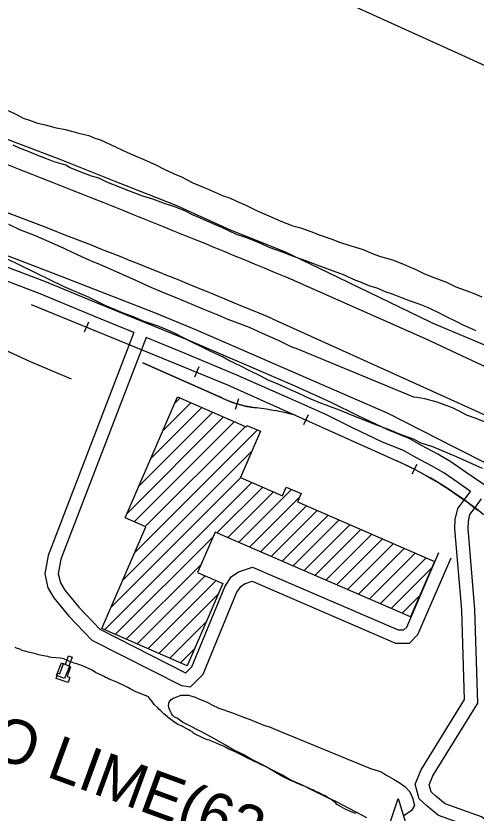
# Model space of a CAD drawing. Extents: x 3297716 to 3335574, y 688621 to 713991.
# Drawn here: x 3314130 to 3315173, y 705705 to 707510 of the extents above; entities that cross this region are included whole.
import ezdxf

# ---------------------------------------------------------------- set-up
doc = ezdxf.new("R2010")
doc.units = 0
for name, color, linetype in [('V-BLDG-OTLN', 7, 'Continuous'), ('V-CHAN-DOCK', 7, 'Continuous'), ('V-CHAN-NAID', 7, 'Continuous'), ('V-RAIL-TRAK', 7, 'Continuous'), ('V-ROAD-CNTR', 7, 'Continuous'), ('V-SITE-VEGE', 7, 'Continuous'), ('V-TOPO-SHOR', 7, 'Continuous')]:
    doc.layers.add(name, color=color, linetype=linetype)

msp = doc.modelspace()

# ---------------------------------------------------------------- linework, layer by layer
at = {"layer": 'V-BLDG-OTLN'}
for p, q in [((3314490.4, 706633.1), (3314502.2, 706644.9)), ((3314436.4, 706508.3), (3314551.5, 706623.5)), ((3314463.4, 706570.7), (3314526.9, 706634.2)), ((3314409.3, 706446), (3314576.2, 706612.8)), ((3314382.3, 706383.6), (3314600.9, 706602.1)), ((3314398.5, 706364.4), (3314625.5, 706591.4)), ((3314399, 706294.1), (3314677.4, 706572.6)), ((3314423.1, 706353.7), (3314650.2, 706580.7)), ((3314371.9, 706231.8), (3314664.4, 706524.2)), ((3314344.9, 706169.4), (3314640.1, 706464.6)), ((3314330.8, 706119.9), (3314664.8, 706453.9)), ((3314585.6, 706339.4), (3314689.4, 706443.2)), ((3314610.3, 706328.7), (3314714.1, 706432.5)), ((3314634.9, 706318), (3314754.8, 706437.9)), ((3314659.6, 706307.3), (3314772.8, 706420.5)), ((3314684.3, 706296.6), (3314788.4, 706400.7)), ((3314708.9, 706285.9), (3314813.1, 706390)), ((3314733.6, 706275.2), (3314837.7, 706379.4)), ((3314758.3, 706264.5), (3314862.4, 706368.7)), ((3314782.9, 706253.9), (3314887.1, 706358)), ((3314807.6, 706243.2), (3314911.7, 706347.3)), ((3314832.3, 706232.5), (3314936.4, 706336.6)), ((3314355.5, 706109.3), (3314576.8, 706330.5)), ((3314856.9, 706221.8), (3314961.1, 706325.9)), ((3314881.6, 706211.1), (3314985.7, 706315.2)), ((3314906.3, 706200.4), (3315010.4, 706304.5)), ((3314930.9, 706189.7), (3315035.1, 706293.9)), ((3314955.6, 706179), (3315059.7, 706283.2)), ((3314380.2, 706098.6), (3314549.8, 706268.2)), ((3314980.3, 706168.4), (3315072.2, 706260.3)), ((3314404.8, 706087.9), (3314558.9, 706242)), ((3314429.5, 706077.2), (3314583.6, 706231.3)), ((3314454.2, 706066.5), (3314588.2, 706200.6)), ((3315005, 706157.7), (3315045.2, 706197.9)), ((3314478.8, 706055.8), (3314561.2, 706138.2)), ((3314503.5, 706045.1), (3314534.1, 706075.8))]:
    msp.add_line(p, q, dxfattribs=at)
for points in [[(3314518.1, 706038.8), (3314324.6, 706122.6), (3314424.5, 706353.1), (3314377.9, 706373.3), (3314496.6, 706647.3), (3314652.1, 706579.9), (3314653.4, 706582.9), (3314684.1, 706569.7), (3314638.8, 706465.1), (3314734.5, 706423.7), (3314742.9, 706443.1), (3314776.3, 706428.6), (3314768.1, 706409.6), (3315078.6, 706275), (3315024.2, 706149.3), (3314581.4, 706341.2), (3314541.6, 706249.4), (3314598.7, 706224.7)], [(3314251.7, 706037.8), (3314240.7, 706009.6), (3314222.5, 706016.7), (3314233.5, 706044.9)]]:
    msp.add_lwpolyline(points, close=True, dxfattribs=at)
at = {"layer": 'V-CHAN-DOCK'}
for p, q in [((3314242.7, 706041.8), (3314249.5, 706061.1)), ((3314249.5, 706061.1), (3314257.6, 706058.3)), ((3314257.6, 706058.3), (3314250.3, 706037.4)), ((3314229.8, 706020.2), (3314237.9, 706043.5)), ((3314237.9, 706043.5), (3314242.7, 706041.8)), ((3314253.6, 706036.3), (3314246.1, 706014.6)), ((3314250.3, 706037.4), (3314253.6, 706036.3)), ((3314221.2, 706010), (3314225.3, 706021.7)), ((3314248.4, 706000.5), (3314221.2, 706010)), ((3314225.3, 706021.7), (3314229.8, 706020.2)), ((3314246.1, 706014.6), (3314252.5, 706012.4)), ((3314252.5, 706012.4), (3314248.4, 706000.5))]:
    msp.add_line(p, q, dxfattribs=at)
at = {"layer": 'V-CHAN-NAID'}
msp.add_lwpolyline([(3314984.5, 705674.2), (3314975, 705674.3), (3314996.1, 705737.7), (3315016.3, 705674), (3315006.7, 705674), (3315005.1, 705674.6), (3315003.1, 705675.2), (3315001, 705675.7), (3314999, 705676), (3314997.8, 705676.1), (3314996.3, 705676.2), (3314994.6, 705676.2), (3314993.2, 705676.1), (3314991.3, 705675.9), (3314989.9, 705675.7), (3314988.1, 705675.3), (3314986.6, 705674.9), (3314985.6, 705674.6)], close=True, dxfattribs=at)
at = {"layer": 'V-RAIL-TRAK'}
for points in [[(3314164.6, 706856.2), (3314609.8, 706675), (3314993, 706502.8)], [(3314164.6, 706856.2), (3314609.8, 706675), (3314993, 706502.8), (3315007, 706496.3), (3315020.8, 706489.6), (3315034.6, 706482.6), (3315048.3, 706475.4), (3315061.8, 706468), (3315075.1, 706460.3), (3315088.4, 706452.4), (3315101.5, 706444.2), (3315114.4, 706435.9), (3315127.3, 706427.2), (3315139.9, 706418.4), (3315152.5, 706409.5), (3315164.9, 706400.2), (3315177, 706390.7)], [(3314294.4, 706816.9), (3314285, 706793.7)], [(3314417.7, 706724.2), (3314589.9, 706648.5)], [(3314763.9, 706605.8), (3314753.7, 706608.4), (3314742.6, 706610.9), (3314731.6, 706613.3), (3314720.4, 706615.5), (3314709.2, 706617.5), (3314697.9, 706619.3), (3314686.7, 706620.9), (3314675.4, 706622.3), (3314672.3, 706622.7), (3314668, 706623.3), (3314663.7, 706623.9), (3314659.5, 706624.7), (3314655.2, 706625.5), (3314651, 706626.4), (3314646.7, 706627.4), (3314642.5, 706628.4), (3314638.3, 706629.5), (3314634.2, 706630.7), (3314630, 706632), (3314625.9, 706633.3), (3314621.8, 706634.7), (3314617.7, 706636.2), (3314613.6, 706637.7), (3314609.6, 706639.4), (3314605.6, 706641), (3314601.6, 706642.8), (3314597.7, 706644.6), (3314593.8, 706646.5), (3314589.9, 706648.5), (3314417.7, 706724.2)], [(3314544.5, 706715.1), (3314535.1, 706692)], [(3314627.9, 706619.6), (3314635.1, 706643.5)], [(3314792.2, 706606.7), (3314782, 706583.9)], [(3315038.5, 706494.6), (3315027.1, 706472.4)]]:
    msp.add_lwpolyline(points, dxfattribs=at)
for centre, radius, start, end in [((3314704.3, 706869.2), 248.6, 242.6085, 263.3236), ((3314600.3, 705975.1), 651.5, 75.4582, 83.378), ((3314628.5, 705697.3), 884.1, 50.6173, 65.6541)]:
    msp.add_arc(centre, radius, start, end, dxfattribs=at)
at = {"layer": 'V-ROAD-CNTR'}
for points in [[(3315511.2, 707251.2), (3315140.3, 707421), (3314659.9, 707639.1), (3314185.5, 707852.1), (3313849.5, 708010.8), (3313573.2, 708135.4)], [(3314397.8, 706793.2), (3314306.5, 706830.5), (3314185, 706881), (3314053.8, 706930.6), (3313932.3, 706973.2), (3313807.2, 707018), (3313632.4, 707074), (3313464.7, 707129.5), (3313384.7, 707154.5), (3313290.2, 707183.8), (3313233.1, 707197.6), (3313188.3, 707209.3), (3313158.2, 707215.8), (3313126.9, 707224.3), (3313097.2, 707231.6), (3313062.5, 707237.1), (3313021.5, 707243), (3312956.9, 707256.5), (3312910.8, 707264.8), (3312876.7, 707272.3), (3312844.9, 707279.7), (3312809.5, 707290.1), (3312439.8, 707385.5)], [(3315249.1, 706408.8), (3315148.2, 706477.9), (3315115.7, 706500.6), (3315086.2, 706517.5), (3315049.1, 706537.2), (3315021.4, 706552.8), (3314973.1, 706572.4), (3314906, 706604.5), (3314844.8, 706635), (3314763, 706671.3), (3314642.4, 706723.8), (3314525.6, 706773.3), (3314317.9, 706858.3), (3314196.1, 706908.8), (3314064, 706958.8)], [(3316488, 706140.1), (3315980.5, 706362.4), (3315505.2, 706569.6), (3315058.1, 706779.1), (3314761.8, 706910.5)], [(3314711.6, 706823.9), (3315289.5, 706562.8), (3315847, 706315.5), (3316059.2, 706216.1)], [(3314397.8, 706793.2), (3314203, 706288), (3314195.5, 706246.4), (3314202.8, 706215.2), (3314216.2, 706192.5), (3314250.2, 706151.2), (3314302.3, 706096.8), (3314505.4, 705993.9), (3314526.1, 705990.8), (3314554.3, 706019.3), (3314630, 706203.4), (3314639.7, 706218.3), (3314648.3, 706224.3), (3314665.3, 706230), (3314990.1, 706089.9), (3315022, 706090), (3315040.9, 706109.2), (3315116, 706282.8)], [(3314425.6, 706781.8), (3314232, 706279.9), (3314226.1, 706247.1), (3314231, 706226.5), (3314240.9, 706209.7), (3314272.6, 706171.2), (3314320.4, 706121.2), (3314514.6, 706022.8), (3314515.5, 706022.7), (3314528.8, 706036.2), (3314603.3, 706217.4), (3314617.7, 706239.6), (3314634.7, 706251.4), (3314666.6, 706262.1), (3314996.3, 706119.9), (3315009.4, 706119.9), (3315015.6, 706126.3), (3315088.4, 706294.7)], [(3315160.4, 706433.3), (3315131.2, 706453.3), (3315099.7, 706475.2), (3315071.7, 706491.2), (3315034.7, 706510.9), (3315008.4, 706525.7), (3314960.9, 706544.9), (3314892.8, 706577.6), (3314832.1, 706607.8), (3314751, 706643.8), (3314630.5, 706696.2), (3314514, 706745.6), (3314425.6, 706781.8)], [(3315310.2, 705561.2), (3315170.6, 705670), (3315087.5, 705699.6), (3315061.7, 705720.6), (3315044.2, 705737.2), (3315034.8, 705770.6), (3315048.4, 705803), (3315146.8, 705962.1), (3315140.3, 706164.3), (3315124.5, 706348.7), (3315125.4, 706369.6), (3315131.1, 706394.5), (3315147.6, 706415.9), (3315160.4, 706433.3)], [(3315328.7, 705584.9), (3315185.2, 705696.7), (3315102.4, 705726.1), (3315081.6, 705743.1), (3315070.8, 705753.3), (3315066.5, 705768.7), (3315075.1, 705789.3), (3315177.1, 705954.1), (3315170.3, 706166), (3315154.6, 706349.3), (3315155.3, 706365.5), (3315158.9, 706381.4), (3315171.6, 706397.9), (3315185.2, 706416.3)]]:
    msp.add_lwpolyline(points, dxfattribs=at)
for centre, radius, start, end in [((3302490.6, 677408.6), 31952.2, 67.41526, 68.83128), ((3307839, 690514.6), 17698.1, 67.14979, 69.56559)]:
    msp.add_arc(centre, radius, start, end, dxfattribs=at)
at = {"layer": 'V-SITE-VEGE'}
for points in [[(3314112.6, 707295.7), (3314133.2, 707285.8), (3314146.6, 707278.8), (3314161, 707273.9), (3314179.5, 707267.1), (3314196.9, 707263.2), (3314221.6, 707256.5), (3314239, 707253.7), (3314259.5, 707247.9), (3314274.9, 707244), (3314295.4, 707239.2), (3314308.8, 707233.3), (3314322.1, 707229.4), (3314357.2, 707212.5), (3314382.9, 707200.7), (3314400.4, 707192.8), (3314418.9, 707185.9), (3314448.8, 707172), (3314466.3, 707163.1), (3314488.9, 707152.2), (3314505.4, 707145.3), (3314531.1, 707132.4), (3314547.6, 707125.5), (3314572.3, 707114.7), (3314579.5, 707111.7), (3314600.1, 707102.8), (3314614.5, 707097.9), (3314635.1, 707088), (3314649.5, 707082.1), (3314675.2, 707069.2), (3314715.3, 707052.4), (3314730.8, 707045.5), (3314757.5, 707034.7), (3314772.9, 707030.8), (3314800.7, 707021), (3314817.1, 707014.1), (3314845.9, 707004.4), (3314863.4, 706997.5), (3314884.9, 706990.6), (3314916.8, 706980.9), (3314937.4, 706972), (3314955.9, 706965.2), (3314983.6, 706957.4), (3315008.3, 706947.6), (3315021.6, 706941.6), (3315035, 706936.7), (3315054.6, 706926.8), (3315071, 706919.9), (3315106, 706907.1), (3315126.6, 706896.2), (3315154.3, 706886.4), (3315169.8, 706880.5), (3315186.2, 706873.6)], [(3315173.1, 706796.8), (3315165.9, 706799.7), (3315143.3, 706809.6), (3315130.9, 706816.6), (3315103.1, 706830.4), (3315085.6, 706839.4), (3315060.9, 706850.2), (3315046.5, 706856.2), (3315021.8, 706865), (3315006.4, 706870.9), (3314983.7, 706879.7), (3314969.4, 706884.6), (3314948.8, 706893.5), (3314932.3, 706898.4), (3314909.7, 706908.2), (3314900.5, 706911.2), (3314872.7, 706924), (3314813.1, 706945.6), (3314787.3, 706955.4), (3314753.4, 706967.2), (3314733.9, 706975), (3314704.1, 706985.8), (3314685.5, 706994.7), (3314653.7, 707007.5), (3314630, 707015.4), (3314597.1, 707031.2), (3314577.5, 707039.1), (3314548.7, 707051.9), (3314530.2, 707059.8), (3314512.7, 707068.8), (3314488, 707078.6), (3314470.6, 707083.4), (3314440.7, 707095.3), (3314418.1, 707102.1), (3314384.2, 707114.8), (3314363.6, 707122.7), (3314335.9, 707133.5), (3314318.4, 707142.4), (3314301.9, 707147.3), (3314276.2, 707157.1), (3314251.5, 707167), (3314243.3, 707172), (3314216.6, 707179.7), (3314202.2, 707185.6), (3314176.5, 707195.5), (3314160, 707202.4), (3314138.4, 707210.2), (3314124, 707217.2)], [(3314113.5, 707038.1), (3314138.2, 707026.2), (3314174.2, 707012.5), (3314237, 706984.8), (3314260.6, 706973.9), (3314296.7, 706957.1), (3314321.4, 706947.3), (3314357.4, 706931.5), (3314381.1, 706920.6), (3314406.8, 706909.7), (3314430.5, 706897.8), (3314466.5, 706883), (3314491.2, 706873.2), (3314529.2, 706857.4), (3314553.9, 706846.6), (3314587.9, 706832.8), (3314608.4, 706823.9), (3314658.8, 706805.2), (3314686.6, 706792.4), (3314702, 706785.5), (3314724.7, 706775.6), (3314747.3, 706764.7), (3314756.6, 706759.7), (3314764.8, 706757.8), (3315031.3, 706647.4)], [(3315187.1, 706485.2), (3315128.4, 706511.9), (3315094.5, 706525.7), (3315074.9, 706534.6), (3315048.2, 706542.4), (3315030.7, 706551.3), (3315001.9, 706562.1), (3314978.2, 706572), (3314942.2, 706585.7), (3314920.7, 706593.6), (3314888.8, 706606.4), (3314869.2, 706615.3), (3314839.4, 706626.1), (3314818.9, 706633.9), (3314797.2, 706642.8), (3314769.5, 706655.6), (3314752, 706663.6), (3314724.2, 706676.4), (3314703.6, 706684.3), (3314685, 706694.2), (3314657.2, 706708.1), (3314639.7, 706717), (3314612.9, 706729.9), (3314598.5, 706737.9), (3314570.7, 706750.7), (3314551.1, 706760.7), (3314530.5, 706770.6), (3314488.3, 706792.4), (3314467.7, 706801.3), (3314450.2, 706808.2), (3314418.4, 706818.9), (3314396.8, 706828.8), (3314372.1, 706837.6), (3314330.9, 706855.4), (3314295.9, 706872.2), (3314239.3, 706896.9), (3314140.5, 706944.5), (3314106.5, 706961.3)], [(3315031.3, 706647.4), (3315039.4, 706646.5), (3315055.8, 706643.7), (3315083.6, 706635.9), (3315097.9, 706631), (3315118.5, 706623.2), (3315130.9, 706617.2), (3315152.5, 706606.3), (3315172, 706599.5), (3315196.7, 706589.6), (3315211.1, 706581.7), (3315225.6, 706571.7), (3315247.2, 706561.8), (3315263.7, 706554.9), (3315284.3, 706542.9), (3315299.8, 706535)], [(3314925.2, 705694.1), (3314901.5, 705707), (3314855.2, 705730.9), (3314833.6, 705740.8), (3314801.6, 705756.6), (3314781, 705767.6), (3314750.1, 705781.4), (3314732.6, 705791.3), (3314706.9, 705804.2), (3314689.3, 705814.2), (3314661.5, 705828.1), (3314645, 705838), (3314620.3, 705849.9), (3314604.8, 705858.9), (3314580.1, 705872.8), (3314549.2, 705889.7), (3314518.2, 705905.6), (3314507.9, 705910.6), (3314495.5, 705919.6), (3314489.4, 705922.5), (3314485.2, 705926.6), (3314483.1, 705930.6), (3314478.9, 705937.7), (3314477.8, 705941.8), (3314475.7, 705948.9), (3314477.6, 705956.1), (3314481.6, 705961.3), (3314486.7, 705965.4), (3314496.8, 705968.7), (3314503.9, 705971.8), (3314521.3, 705972.1), (3314536.7, 705967.2), (3314546, 705963.3), (3314563.5, 705956.4), (3314573.8, 705950.4), (3314590.3, 705942.5), (3314621.1, 705931.7), (3314639.6, 705924.8), (3314661.2, 705917), (3314690, 705905.2), (3314706.4, 705899.3), (3314716.7, 705895.4), (3314933.8, 705805.7), (3314951.2, 705800.8), (3314959.4, 705797.9), (3314968.7, 705791.9), (3314987.3, 705780.9), (3314998.6, 705774), (3315011.1, 705764.9), (3315022.5, 705752.9), (3315028.8, 705739.7), (3315033.2, 705722.4), (3315026.2, 705711), (3315009, 705698.5)]]:
    msp.add_lwpolyline(points, dxfattribs=at)
at = {"layer": 'V-TOPO-SHOR'}
msp.add_line((3315069.4, 706816.9), (3314838.8, 706928.4), dxfattribs=at)
for points in [[(3314838.8, 706928.4), (3314739.8, 706975.5), (3314616.2, 707024.8), (3314493.1, 707080.4), (3314358.9, 707133.7), (3314234.1, 707183), (3314121, 707226.1), (3314018.7, 707268.2), (3313968, 707286.1), (3313865, 707321.5)], [(3313944.1, 707030.9), (3314234, 706920.1), (3314446.1, 706837.7), (3314536.8, 706799.9), (3314972.8, 706610.2), (3315123.7, 706533.6), (3315278, 706455.9), (3315321.6, 706434.6), (3315338.1, 706433.5), (3315361.7, 706426.4), (3315385.3, 706417), (3315418.3, 706401.6), (3315437.1, 706392.2), (3315454.8, 706381.6), (3315465.4, 706374.5), (3315471.3, 706372.2), (3315474.8, 706372.2)], [(3314256.2, 706687.7), (3314163.7, 706726.6), (3314076, 706766.7), (3314024.4, 706792.5), (3313983.7, 706814.3), (3313920, 706854.4), (3313873.6, 706881), (3313772.5, 706944.4), (3313704.3, 706980.7), (3313673.5, 706994.1), (3313658.5, 706998), (3313642.8, 707001.5)], [(3315069.4, 706816.9), (3315196.9, 706762.8), (3315306.3, 706714.4), (3315447.3, 706661.7), (3315467.5, 706658.2), (3315486.3, 706655.1)], [(3314568.5, 705869.9), (3314564, 705871.2), (3314558.1, 705873.5), (3314553.9, 705875.5), (3314550.8, 705876.8), (3314547.7, 705878.5), (3314542.2, 705880.8), (3314537.6, 705882.8), (3314533.5, 705885.5), (3314528.6, 705889.6), (3314525.1, 705891.6), (3314522.3, 705893.3), (3314518.9, 705894.9), (3314514.3, 705897.6), (3314509.1, 705900.3), (3314504.3, 705902.6), (3314500.8, 705903.9), (3314497.3, 705905.6), (3314491.8, 705909), (3314488.3, 705911.3), (3314484.8, 705914), (3314480.3, 705917.4), (3314477.1, 705919.8), (3314474.7, 705922.1), (3314468.8, 705926.9), (3314466.3, 705928.9), (3314462.1, 705933), (3314457.6, 705937), (3314454.8, 705939.8), (3314451.6, 705943.5), (3314443.3, 705951.2), (3314439.1, 705957.5), (3314431.7, 705966.4), (3314430.3, 705967.9), (3314406.8, 705977.8), (3314401.8, 705979.6), (3314398.7, 705980.9), (3314391.8, 705984.9), (3314389, 705986.6), (3314385.2, 705988.6), (3314381, 705990.6), (3314377.5, 705992.6), (3314374.7, 705994), (3314372, 705995.3), (3314366.8, 705997.6), (3314363.6, 705999), (3314360.2, 706001), (3314355, 706003), (3314351.5, 706004.6), (3314347.3, 706006.3), (3314341.8, 706008.6), (3314338, 706010.3), (3314333.5, 706012.3), (3314330.3, 706014.3), (3314327.2, 706016), (3314310.9, 706023.3), (3314302.8, 706028.3), (3314279.7, 706039), (3314274.5, 706040.7), (3314268.3, 706042.6), (3314262, 706044.6), (3314258.6, 706045.9), (3314255.4, 706046.9), (3314239.1, 706054.2), (3314230.3, 706056.1), (3314210.9, 706057.6), (3314206.7, 706058.2), (3314202.9, 706059.2), (3314197.4, 706060.1), (3314193.6, 706061.1), (3314185.3, 706062.7), (3314181.8, 706063.7), (3314178, 706064.7), (3314165.6, 706067.6), (3314158, 706069.5), (3314154.2, 706070.9), (3314150, 706071.8), (3314144.8, 706073.5), (3314139.3, 706075.8), (3314135.8, 706077.1), (3314131.7, 706078.8), (3314128.5, 706080.1)], [(3314901.4, 705703.8), (3314896.2, 705705.8), (3314877.8, 705713.4), (3314861.8, 705722.1), (3314857.6, 705724.8), (3314854.8, 705727.2), (3314847.2, 705733.2), (3314843, 705736.3), (3314838.8, 705738.6), (3314832.9, 705742.3), (3314829.1, 705744.7), (3314825.6, 705746.4), (3314815.5, 705751.7), (3314811.7, 705753.4), (3314806.2, 705755.7), (3314802.7, 705757.4), (3314794.7, 705761), (3314790.9, 705762.7), (3314786.8, 705764.4), (3314783.3, 705765.7), (3314779.5, 705767.3), (3314774.6, 705769.3), (3314771.2, 705771), (3314768, 705772.3), (3314763.5, 705774.3), (3314760.1, 705775.7), (3314751, 705779.7), (3314735.8, 705787.3), (3314731.6, 705789.7), (3314725, 705793), (3314721.2, 705795), (3314717.7, 705797.4), (3314710.4, 705802.1), (3314707.3, 705803.8), (3314702.8, 705806.5), (3314699.6, 705808.5), (3314696.9, 705809.8), (3314688.5, 705813.8), (3314685.4, 705815.2), (3314680.6, 705817.5), (3314676.7, 705819.2), (3314671.9, 705821.2), (3314664.6, 705824.8), (3314653.5, 705830.2), (3314649.7, 705832.2), (3314642, 705836.2), (3314633, 705840.9), (3314629.9, 705842.2), (3314626.8, 705843.5), (3314623.3, 705844.9), (3314616.4, 705847.9), (3314611.9, 705849.9), (3314607.3, 705852.5), (3314600.4, 705856.2), (3314590.7, 705860.5), (3314587.9, 705861.9), (3314581, 705865.2), (3314573.3, 705868.2), (3314568.5, 705869.9)]]:
    msp.add_lwpolyline(points, dxfattribs=at)

# ---------------------------------------------------------------- texts
at = {"layer": 'V-CHAN-NAID'}
msp.add_text('FALCO LIME(63.1)', height=100, rotation=339.9241, dxfattribs=at).set_placement((3313742.7, 705954.6))

doc.saveas('drawing.dxf')
